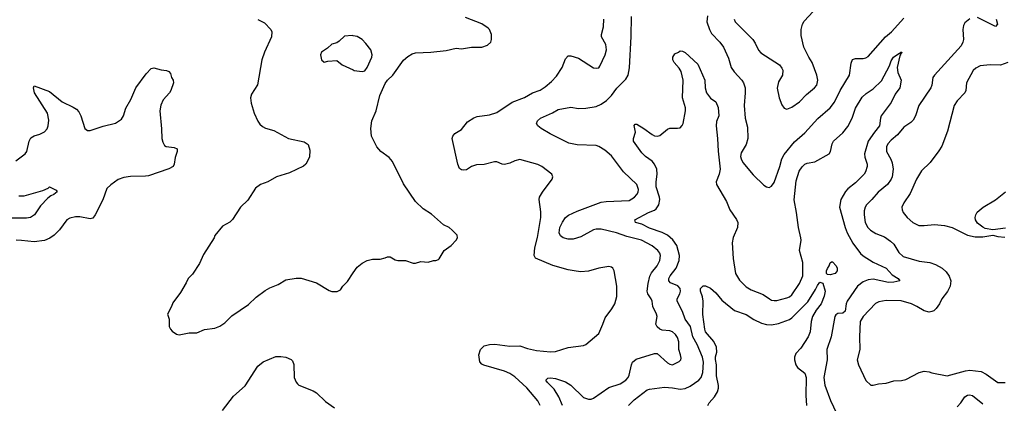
# Model space of a CAD drawing. Header units: inches. Extents: x 1678809 to 1859548, y 384609 to 522868.
# Tile 346 of 386: x 1807376 to 1815120, y 472327 to 475346. Entities that reach past the tile are written whole.
import ezdxf

# ---------------------------------------------------------------- set-up
doc = ezdxf.new("R2010")
doc.units = ezdxf.units.IN
doc.header["$MEASUREMENT"] = 0
doc.layers.add('B8407', color=7, linetype='Continuous')
doc.layers.add('B8417', color=7, linetype='Continuous')

msp = doc.modelspace()

# ---------------------------------------------------------------- linework, layer by layer
at = {"layer": 'B8407', "color": 5}
for points, elevation in [([(1809250, 475348.8), (1809301.8, 475321.8), (1809352.4, 475270), (1809359.5, 475250), (1809355.3, 475210), (1809301.1, 475090), (1809280.3, 475030), (1809245.8, 474834.2), (1809200.5, 474759.5), (1809190.4, 474730), (1809196, 474690), (1809221.1, 474610), (1809248.2, 474548.2), (1809264.6, 474524.6), (1809285.4, 474505.4), (1809310, 474493.7), (1809374.5, 474474.5), (1809490, 474412.2), (1809614, 474386), (1809644.4, 474364.4), (1809658.8, 474318.8), (1809654.6, 474265.4), (1809627.3, 474210), (1809607, 474193), (1809497.8, 474142.3), (1809396, 474110), (1809328.5, 474071.5), (1809270, 474049.3), (1809230, 474021.2), (1809170, 473925.2), (1809114, 473870), (1809050, 473774), (1809030, 473754), (1808970, 473722), (1808911.1, 473648.9), (1808904.7, 473630), (1808822, 473498), (1808790, 473428), (1808735.3, 473344.7), (1808702, 473310), (1808685.4, 473274.6), (1808639.8, 473200.2), (1808580.7, 473119.3), (1808570, 473088), (1808538, 473030), (1808551.3, 472990), (1808551.6, 472931.6), (1808562, 472910), (1808575.3, 472895.3), (1808610, 472871.3), (1808630, 472866), (1808710, 472881), (1808770, 472882.8), (1808830, 472907.3), (1808910, 472918.8), (1808950, 472934.8), (1808990, 472960.5), (1809044.4, 473015.6), (1809175.2, 473104.8), (1809236.8, 473163.2), (1809305.7, 473214.3), (1809343.5, 473236.5), (1809410, 473261.6), (1809470, 473298.2), (1809550, 473313.2), (1809590, 473312.6), (1809710, 473274.7), (1809810, 473214.9), (1809830, 473208.2), (1809872.3, 473207.7), (1809898.4, 473221.6), (1809917.2, 473250), (1809954, 473286), (1810000, 473353.8)], 420), ([(1810000, 475219.2), (1809990, 475221.2), (1809930, 475217.2), (1809890, 475177.2), (1809870, 475165.2), (1809830, 475153.2), (1809797.1, 475122.9), (1809751, 475090), (1809742.8, 475070), (1809751.1, 475031.1), (1809770, 475012), (1809800.2, 475019.8), (1809870, 475024.7), (1809912, 474990), (1810000, 474950.9)], 440), ([(1807344.8, 474235.2), (1807418.4, 474290), (1807431.2, 474310), (1807451.1, 474390), (1807463.6, 474416.4), (1807488.7, 474431.3), (1807534.9, 474445.1), (1807570, 474463.7), (1807591.6, 474488.4), (1807600.4, 474510), (1807605.1, 474554.9), (1807593.6, 474610), (1807493.7, 474770), (1807484.7, 474810), (1807490, 474826), (1807610, 474780.2), (1807710, 474698.6), (1807797.7, 474657.7), (1807821.7, 474641.7), (1807840.2, 474620.2), (1807856.5, 474590), (1807889.1, 474489.1), (1807910, 474474.9), (1807930, 474474.4), (1808031.6, 474508.4), (1808130, 474532.4), (1808177.4, 474562.6), (1808193.6, 474590), (1808209.8, 474650.2), (1808250, 474718.4), (1808290, 474810.3), (1808370, 474919.5), (1808410, 474963), (1808430, 474967.7), (1808490, 474951), (1808530, 474947.3), (1808550, 474938.8), (1808562.5, 474922.5), (1808570.8, 474890), (1808582.8, 474870), (1808586.8, 474850), (1808564.2, 474790), (1808553.1, 474770), (1808504.3, 474715.7), (1808485.7, 474674.3), (1808478.2, 474630), (1808492, 474488), (1808493.4, 474410), (1808501.1, 474381.1), (1808515.9, 474355.9), (1808528.1, 474348.1), (1808590, 474339.3), (1808614.8, 474330), (1808614.9, 474310), (1808598.6, 474261.4), (1808591.4, 474208.6), (1808582.4, 474190), (1808550, 474172.4), (1808390, 474117.6), (1808366.4, 474113.6), (1808247, 474113), (1808195.6, 474104.4), (1808151, 474089), (1808092.4, 474047.6), (1808061.3, 474018.7), (1808030, 473929.2), (1807968.5, 473810), (1807950, 473785.6), (1807930, 473778.9), (1807850, 473794.5), (1807814.6, 473794.6), (1807770, 473783.5), (1807746.7, 473770), (1807688.5, 473691.5), (1807647.2, 473650), (1807613.6, 473626.4), (1807570, 473607.7), (1807490, 473596.8), (1807390, 473609.8), (1807349.3, 473610.7)], 380), ([(1807370, 473960.3), (1807410, 473959.5), (1807557.5, 474002.5), (1807599, 474021), (1807610, 474032), (1807663.6, 474003.6), (1807671, 473991), (1807644.7, 473970), (1807619.8, 473960.2), (1807597.3, 473942.7), (1807539.3, 473880.7), (1807493.4, 473810), (1807461, 473790), (1807430, 473785.4), (1807310, 473784.2)], 360), ([(1808972.1, 472270), (1809056.9, 472383.1), (1809150, 472465.3), (1809250, 472619.6), (1809290, 472652.7), (1809390, 472694.9), (1809430, 472696), (1809470.3, 472690.3), (1809510, 472673), (1809520.7, 472660.7), (1809532.6, 472632.6), (1809536, 472530), (1809550, 472494), (1809560.7, 472480.7), (1809571.5, 472471.5), (1809685.4, 472425.4), (1809710, 472410.3), (1809780.9, 472340.9), (1809851.9, 472291.9)], 380)]:
    msp.add_lwpolyline(points, dxfattribs=dict(at, elevation=elevation))
at = {"layer": 'B8417', "color": 5}
for points, elevation in [([(1810000, 473353.8), (1810030, 473398), (1810070, 473431), (1810110, 473451), (1810150, 473461), (1810210, 473461), (1810250, 473471), (1810270, 473481), (1810290, 473481), (1810330, 473456), (1810350, 473451), (1810410, 473451), (1810470, 473431), (1810490, 473431), (1810530, 473442.8), (1810590, 473438), (1810630, 473451.3), (1810650, 473451.3), (1810670, 473458), (1810675.5, 473464.5), (1810715.3, 473530), (1810769.5, 473570.5), (1810809.4, 473610.6), (1810819, 473630), (1810817.2, 473650), (1810777.2, 473690), (1810753.2, 473710), (1810710, 473732), (1810615.7, 473815.7), (1810550, 473856.9), (1810490, 473915.1), (1810394.8, 474054.8), (1810308.9, 474230), (1810281.8, 474261.8), (1810216.1, 474310), (1810184.7, 474344.7), (1810142.4, 474430), (1810139.1, 474490), (1810146.2, 474550), (1810179.3, 474630), (1810208.2, 474750), (1810250, 474843.1), (1810270, 474870.4), (1810310, 474910.4), (1810393.6, 475026.4), (1810430, 475057.7), (1810463.6, 475076.4), (1810490, 475084.2), (1810610, 475090.2), (1810730, 475102.9), (1810810, 475121.2), (1810850, 475116.5), (1810930, 475129.2), (1811010, 475130.3), (1811054.7, 475145.2), (1811080.9, 475170), (1811087, 475190), (1811087, 475230), (1811070, 475269), (1811059.4, 475279.4), (1811010, 475313.6), (1810883.3, 475363.3)], 420), ([(1811469.7, 472310), (1811450, 472347), (1811364.7, 472450), (1811270, 472535.1), (1811230, 472562.8), (1811190, 472581.2), (1811026.8, 472626.8), (1811010, 472635.8), (1810994.4, 472654.4), (1810987.3, 472710), (1811000.3, 472750), (1811030, 472778.5), (1811070, 472791.3), (1811112.1, 472792.1), (1811230, 472778.2), (1811310, 472780.8), (1811370, 472759.6), (1811441.8, 472741.8), (1811550, 472733.6), (1811590, 472734.9), (1811690, 472766.5), (1811810, 472782), (1811828.7, 472790), (1811930, 472878), (1811963.7, 472950), (1811980.1, 472999.9), (1812033.2, 473070), (1812056, 473110), (1812072.1, 473167.9), (1812072.7, 473250), (1812052.7, 473370), (1812041.2, 473390), (1812030, 473399.3), (1812010, 473403.7), (1811930, 473391.8), (1811850, 473367.8), (1811790, 473363), (1811752.1, 473367.9), (1811690, 473378.5), (1811570, 473410.6), (1811431.8, 473470), (1811423.5, 473490), (1811427.1, 473550), (1811448.8, 473631.2), (1811475, 473790), (1811475, 473835.1), (1811461.1, 473930), (1811465.4, 473950), (1811488.3, 473990), (1811562.9, 474090), (1811569.5, 474110), (1811560.9, 474130), (1811482.7, 474190), (1811450, 474207.8), (1811310, 474244.7), (1811270, 474236.3), (1811230, 474216.3), (1811190, 474206.6), (1811170, 474209.7), (1811130, 474226.9), (1811110, 474227.4), (1811030, 474207.1), (1810970, 474203.1), (1810930.6, 474190), (1810890, 474165.4), (1810870, 474161.1), (1810850, 474163.5), (1810836, 474176), (1810821.3, 474210), (1810777.2, 474410), (1810784, 474430), (1810799, 474450), (1810850, 474482.8), (1810898.7, 474541.3), (1810946.9, 474573.1), (1810974.7, 474585.3), (1811070, 474597.3), (1811130, 474614.6), (1811250, 474698.3), (1811346.9, 474733.1), (1811409.4, 474770), (1811470, 474792.3), (1811510, 474816.5), (1811560, 474860), (1811597.7, 474902.3), (1811642, 474970), (1811670, 475038.8), (1811690, 475060.5), (1811710, 475061.6), (1811770, 475042), (1811890, 474968.5), (1811916.6, 474963.4), (1811930, 474967.7), (1811939, 474981), (1811981.1, 475070), (1811991.4, 475110), (1811987.1, 475150), (1811953.3, 475210), (1811952.9, 475230), (1811966.5, 475290), (1811970.8, 475350)], 380), ([(1811644.6, 472310), (1811617.7, 472377.7), (1811579.2, 472439.2), (1811526.3, 472490), (1811515.1, 472510), (1811530, 472524.9), (1811550, 472528.4), (1811590, 472522.6), (1811670, 472496.5), (1811710, 472470.3), (1811810, 472373.4), (1811850, 472359), (1811870, 472360.2), (1811890, 472367.4), (1812010, 472452.7), (1812098.2, 472481.8), (1812143.5, 472510), (1812160.9, 472530), (1812170.9, 472550), (1812188.7, 472631.3), (1812196.9, 472650), (1812225.7, 472674.3), (1812370, 472718.5), (1812390, 472718.9), (1812470, 472646.2), (1812490, 472634.2), (1812510, 472631.3), (1812562.4, 472657.6), (1812575.1, 472670), (1812577.6, 472682.4), (1812574.2, 472710), (1812559.8, 472750), (1812560.6, 472810), (1812550, 472844.2), (1812534.6, 472870), (1812510, 472890.8), (1812490, 472898), (1812430, 472903.1), (1812410, 472911.9), (1812388.6, 472930), (1812379.8, 472950), (1812389, 473010), (1812384.8, 473030), (1812355.8, 473090), (1812350.7, 473130), (1812342.8, 473150), (1812316.8, 473190), (1812310.6, 473210), (1812318.5, 473270), (1812332.6, 473327.4), (1812345.9, 473354.1), (1812388.7, 473410), (1812410, 473450.8), (1812415.3, 473490), (1812409.7, 473510), (1812395.1, 473530), (1812350, 473565.6), (1812267, 473610), (1812150, 473640.6), (1812070, 473668.9), (1811950, 473696.5), (1811910, 473697.8), (1811890, 473691.9), (1811790, 473638.5), (1811730, 473620.3), (1811690, 473619.8), (1811650, 473629.7), (1811630, 473644.7), (1811618.9, 473670), (1811625.4, 473710), (1811645.9, 473754.1), (1811670, 473788.9), (1811692.2, 473807.8), (1811759.6, 473840.4), (1811950, 473910.2), (1811990, 473916.5), (1812170, 473922.6), (1812211.6, 473948.4), (1812231.1, 473970), (1812241.5, 473990), (1812243.9, 474010), (1812229.7, 474050), (1812125.4, 474150), (1812030, 474274.3), (1811978.2, 474318.2), (1811930, 474348.2), (1811910, 474355.4), (1811761.7, 474361.7), (1811694.6, 474374.6), (1811548.5, 474448.5), (1811477, 474490), (1811451.8, 474510), (1811441.6, 474530), (1811449.6, 474550), (1811471.6, 474570), (1811565.6, 474614.4), (1811610, 474640.3), (1811710, 474657.1), (1811770, 474646.4), (1811830, 474650.3), (1811910, 474664.2), (1811950, 474681.2), (1811991.1, 474710), (1812030, 474748.9), (1812073.6, 474806.4), (1812143, 474877), (1812161.3, 474910), (1812173.3, 474966.7), (1812186.1, 475213.9), (1812188.1, 475370)], 360), ([(1812784.9, 475375.1), (1812780.5, 475330), (1812800.7, 475270), (1812818.4, 475238.4), (1812882.6, 475170), (1812911.6, 475130), (1812950, 475044), (1812971.7, 474970), (1812995.5, 474935.5), (1813055.6, 474870), (1813067.8, 474850), (1813080.9, 474810), (1813082.8, 474770), (1813073.1, 474670), (1813082.6, 474570), (1813099.3, 474499.3), (1813103.7, 474410), (1813090, 474362.7), (1813050, 474297.2), (1813045.8, 474270), (1813050.3, 474250), (1813063.5, 474223.5), (1813145.4, 474125.4), (1813230, 474044.4), (1813250, 474030.4), (1813270, 474026), (1813290, 474036.4), (1813310, 474064.9), (1813353.8, 474190), (1813369.8, 474250), (1813390, 474286), (1813470, 474384.4), (1813550, 474454.9), (1813652.5, 474567.5), (1813750, 474653.4), (1813783.4, 474696.6), (1813827.9, 474790), (1813903.1, 474910), (1813915.5, 475004.5), (1813927.5, 475032.5), (1813950, 475041.1), (1814010, 475040.2), (1814030, 475045.2), (1814050, 475057.7), (1814185.8, 475210), (1814233.3, 475250), (1814330, 475356.9)], 360), ([(1812994.6, 475350), (1813004.2, 475330), (1813141.5, 475190), (1813161.1, 475161.1), (1813187.1, 475107.1), (1813205.5, 475085.5), (1813351, 474990), (1813370, 474964.7), (1813377.3, 474950), (1813376.3, 474910), (1813344.1, 474855.9), (1813332.8, 474807.2), (1813350.3, 474730), (1813370, 474677.3), (1813388.9, 474648.9), (1813410, 474641.6), (1813450, 474657.6), (1813510, 474698.9), (1813563.7, 474756.3), (1813628.3, 474810), (1813645.1, 474830), (1813652.8, 474870), (1813645.6, 474910), (1813610, 475008.7), (1813582.7, 475050), (1813542.9, 475130), (1813522.8, 475222.8), (1813523.5, 475270), (1813533, 475310), (1813545.9, 475334.1), (1813615.6, 475410)], 380), ([(1814850, 475352.6), (1814810, 475320.5), (1814800.2, 475299.8), (1814793.8, 475270), (1814798.4, 475190), (1814794.7, 475170), (1814780.3, 475139.7), (1814570.2, 474909.8), (1814558.5, 474890), (1814551.1, 474830), (1814543.5, 474810), (1814449.2, 474670), (1814422.3, 474590), (1814403.8, 474556.2), (1814383.8, 474536.2), (1814330, 474499.7), (1814280.5, 474439.5), (1814230, 474399.1), (1814204.9, 474370), (1814194.5, 474345.5), (1814192.8, 474310), (1814228, 474248), (1814238.8, 474218.8), (1814246, 474170), (1814238, 474110), (1814229.1, 474090), (1814200.3, 474050), (1814127.6, 473990), (1814078.3, 473930), (1814037.4, 473890), (1814024.7, 473870), (1814018.2, 473841.8), (1814017.8, 473810), (1814026.2, 473750), (1814046.5, 473710), (1814067, 473690), (1814110, 473664.4), (1814176.9, 473636.9), (1814224.3, 473604.3), (1814250, 473579.3), (1814290, 473513.7), (1814323.6, 473483.6), (1814450, 473447.1), (1814535.4, 473435.4), (1814578.6, 473418.6), (1814630.2, 473390.2), (1814662.5, 473362.5), (1814687.3, 473327.3), (1814698.9, 473290), (1814694.9, 473250), (1814672.5, 473207.5), (1814627.7, 473150), (1814610.4, 473109.6), (1814585.5, 473074.5), (1814564.9, 473055.1), (1814550, 473049), (1814530, 473045.2), (1814490, 473055.1), (1814433.2, 473090), (1814389.3, 473110), (1814310, 473133.5), (1814190, 473137.2), (1814133.5, 473126.5), (1814106.9, 473113.1), (1814010, 473009.6), (1813987.8, 472972.2), (1813980.8, 472850), (1813984.6, 472750), (1813964.2, 472670), (1813972.2, 472630), (1814030, 472506), (1814070, 472470.8), (1814090, 472470.7), (1814130, 472480.5), (1814190, 472484.9), (1814250, 472504.9), (1814312.5, 472507.5), (1814345.6, 472514.4), (1814449.3, 472570.7), (1814490, 472581), (1814530, 472576), (1814550, 472566.8), (1814670, 472544), (1814815.8, 472584.2), (1814850, 472588.2), (1814937.7, 472577.7), (1814977.8, 472557.8), (1815070, 472490.6), (1815126, 472490)], 360), ([(1815055.5, 475350), (1815066.4, 475310), (1815050, 475293.6), (1814910, 475363)], 360), ([(1810000, 474950.9), (1810007.5, 474947.5), (1810070, 474938.8), (1810090, 474944), (1810110, 474970.7), (1810146, 475050), (1810149.5, 475070), (1810137, 475110), (1810099.1, 475159.1), (1810070, 475189), (1810030, 475213.2), (1810000, 475219.2)], 440), ([(1812164.7, 472310), (1812210, 472355.8), (1812310, 472432.3), (1812330, 472439.1), (1812446.7, 472453.3), (1812509.2, 472449.2), (1812570, 472438.5), (1812610, 472443.9), (1812650, 472462.2), (1812717.7, 472510), (1812735.3, 472530), (1812749.9, 472570.1), (1812754.9, 472650), (1812746.2, 472690), (1812704.1, 472790), (1812671.3, 472850), (1812651.4, 472931.4), (1812609.9, 472989.9), (1812588.2, 473050), (1812546.6, 473130), (1812547.8, 473150), (1812568.8, 473190), (1812574.2, 473210), (1812571.6, 473230), (1812552.1, 473252.1), (1812495.4, 473275.4), (1812481.6, 473290), (1812482, 473310), (1812491.4, 473330), (1812540.5, 473390), (1812564.1, 473450), (1812564.4, 473490), (1812543.8, 473570), (1812512.9, 473612.9), (1812470, 473651.2), (1812430, 473671.1), (1812330, 473705), (1812270, 473736.5), (1812220.7, 473750), (1812214, 473770), (1812321.3, 473830), (1812370, 473847.8), (1812383, 473857), (1812401.9, 473890), (1812409.9, 473930), (1812409.2, 473950), (1812382.2, 474030), (1812382.1, 474070), (1812391, 474130), (1812386.8, 474170), (1812369.8, 474210), (1812350, 474231.6), (1812297.7, 474270), (1812270, 474297.4), (1812203.6, 474390), (1812202.9, 474410), (1812218.3, 474461.7), (1812210, 474514), (1812216.4, 474523.6), (1812230, 474523), (1812286, 474490), (1812350, 474441.5), (1812370, 474431.3), (1812390, 474429.1), (1812410, 474436.1), (1812470, 474483.6), (1812490, 474492.9), (1812550, 474492), (1812570, 474495.8), (1812587.6, 474512.4), (1812595.3, 474530), (1812613.2, 474630), (1812611.8, 474651.8), (1812588.7, 474730), (1812595.5, 474870), (1812578.9, 474938.9), (1812563.6, 474963.6), (1812522.9, 475010), (1812512.3, 475030), (1812513.2, 475050), (1812530, 475078), (1812558, 475090), (1812570, 475102), (1812590, 475098), (1812610, 475086.8), (1812710, 474996.3), (1812764.2, 474870), (1812766.9, 474810), (1812779, 474770), (1812809.5, 474729.5), (1812850, 474698.4), (1812870, 474654.8), (1812873.8, 474590), (1812855.9, 474544.1), (1812852.9, 474510), (1812865.3, 474410), (1812869.2, 474310.8), (1812886.4, 474170), (1812877.8, 474130), (1812853.7, 474070), (1812856.5, 474050), (1812934.2, 473914.2), (1812961.6, 473850), (1813014.6, 473774.6), (1813023.6, 473750), (1813022.8, 473710), (1812988.8, 473631.2), (1812980.9, 473590), (1812987, 473467), (1813005.4, 473350), (1813037.2, 473297.2), (1813090, 473244.4), (1813130, 473221.3), (1813224.8, 473184.8), (1813272.7, 473150), (1813290, 473140.2), (1813310, 473136.1), (1813330, 473136.9), (1813410, 473158.6), (1813430, 473166.2), (1813450, 473180.7), (1813509.9, 473270.1), (1813534.5, 473330), (1813535.5, 473435.5), (1813508.6, 473530), (1813521.7, 473610), (1813519.7, 473630), (1813500.3, 473710), (1813486.5, 473830), (1813467.7, 473927.7), (1813482.1, 474077.9), (1813507.1, 474152.9), (1813530, 474188), (1813550, 474208.1), (1813570, 474218.2), (1813631.2, 474228.8), (1813741.6, 474290), (1813753.5, 474310), (1813766.3, 474370), (1813776, 474390), (1813850, 474456.3), (1813890, 474505.2), (1813924.5, 474570), (1813950, 474650.4), (1814003.3, 474736.7), (1814033.8, 474766.2), (1814090, 474802.4), (1814154.1, 474865.9), (1814216, 474984), (1814230, 475023), (1814247.4, 475050), (1814290, 475080.5), (1814299.5, 475080.5), (1814305.2, 475090), (1814314.8, 475090), (1814310, 475078), (1814302, 475078), (1814306.8, 475070), (1814298.8, 475061.2), (1814277.4, 474970), (1814283.1, 474930), (1814307.7, 474870), (1814299.3, 474810), (1814261.1, 474758.9), (1814230, 474695.1), (1814152, 474590), (1814145.7, 474570), (1814139.6, 474510), (1814098, 474462), (1814049.4, 474390), (1814021, 474290), (1814023.4, 474263.4), (1814042, 474210), (1814042, 474190), (1814029.1, 474150), (1814016.9, 474130), (1813950, 474062.7), (1813890, 474015.8), (1813870, 473994.8), (1813833.8, 473930), (1813824.7, 473870), (1813867.8, 473710), (1813883.3, 473670), (1813930, 473588.2), (1813990, 473505.8), (1814010, 473487), (1814090, 473438), (1814191, 473391), (1814239.4, 473339.4), (1814286, 473310), (1814297.3, 473290), (1814250, 473280.3), (1814210, 473278.9), (1814090, 473305), (1814050, 473299.1), (1814010, 473282.2), (1813965.4, 473250), (1813885.2, 473130), (1813876.5, 473110), (1813867.9, 473052.1), (1813850, 473038), (1813810, 473035.3), (1813795.9, 473024.1), (1813788.4, 473010), (1813757.8, 472850), (1813723.6, 472750), (1813727.1, 472670), (1813701.8, 472530), (1813709.2, 472470), (1813752.3, 472350), (1813800.8, 472250)], 340), ([(1815148, 475010), (1815090, 474987.1), (1815010, 474989.7), (1814930, 474982), (1814895.8, 474964.2), (1814874.9, 474945.1), (1814822.4, 474850), (1814817.1, 474790), (1814810.4, 474770), (1814750, 474706.6), (1814724.9, 474670), (1814672.8, 474470), (1814629.3, 474350.7), (1814606.2, 474313.8), (1814536.7, 474223.3), (1814470, 474156), (1814429.1, 474090), (1814380.7, 473979.3), (1814330, 473906), (1814314.4, 473870), (1814315.8, 473850), (1814324.4, 473830), (1814354.9, 473790), (1814400.5, 473750), (1814447.8, 473727.8), (1814490, 473725.7), (1814570, 473734.6), (1814650, 473727.6), (1814710, 473710.3), (1814830, 473650.4), (1814890, 473637.6), (1814950, 473637.1), (1815030, 473651.3), (1815070, 473640.7), (1815125.6, 473634.4)], 380), ([(1815130, 473705.2), (1815030, 473693.2), (1814970, 473703.7), (1814950, 473714.5), (1814910, 473744.5), (1814894, 473770), (1814891.6, 473790), (1814895.6, 473810), (1814907.6, 473832.4), (1814955.1, 473870), (1815050.8, 473929.2), (1815129, 473991)], 380), ([(1812789.2, 472310), (1812798.4, 472330), (1812840.7, 472379.3), (1812863.4, 472416.6), (1812872.5, 472447.5), (1812872.8, 472467.2), (1812857.2, 472542.7), (1812856.2, 472630), (1812848.3, 472671.7), (1812847.5, 472692.5), (1812858.5, 472730), (1812856.1, 472770), (1812834.9, 472814.9), (1812771.2, 472890), (1812764.8, 472910), (1812750, 473026), (1812752, 473130), (1812745.6, 473165.6), (1812729.7, 473210.3), (1812730, 473232), (1812751.6, 473251.6), (1812770, 473252), (1812810, 473234), (1812850, 473195.5), (1812898, 473138), (1812997.3, 473057.3), (1813090, 473026.5), (1813150, 472986.3), (1813210, 472957.6), (1813250, 472946.4), (1813290, 472944.7), (1813343.5, 472956.5), (1813430, 472988), (1813450, 473000.8), (1813575, 473125), (1813636.2, 473223.8), (1813650, 473255.5), (1813670, 473282), (1813693.3, 473273.3), (1813710.2, 473210), (1813704.6, 473170), (1813679.6, 473110), (1813639.3, 473060.7), (1813611.1, 473010), (1813600.7, 472970), (1813592.8, 472890), (1813578.8, 472850), (1813519.1, 472760.9), (1813480.6, 472719.4), (1813470.3, 472690), (1813470.3, 472670), (1813480.3, 472630), (1813493.7, 472610), (1813550, 472564.9), (1813561.7, 472530), (1813558.4, 472390), (1813563.2, 472310)], 320), ([(1814750, 472300.7), (1814777.6, 472330), (1814810, 472379.5), (1814830, 472391.5), (1814846.5, 472393.5), (1814870, 472389.1), (1814950, 472323.5)], 340)]:
    msp.add_lwpolyline(points, dxfattribs=dict(at, elevation=elevation))
at = {"layer": 'B8417', "color": 5, "elevation": 320}
msp.add_lwpolyline([(1813750, 473339.3), (1813730, 473341.2), (1813721.2, 473350), (1813720.9, 473370), (1813729.2, 473389.2), (1813742.7, 473410), (1813750, 473434), (1813760.4, 473439.6), (1813770, 473442), (1813798, 473410), (1813806, 473390), (1813806, 473370), (1813790, 473349.2)], close=True, dxfattribs=at)

doc.saveas('drawing.dxf')
